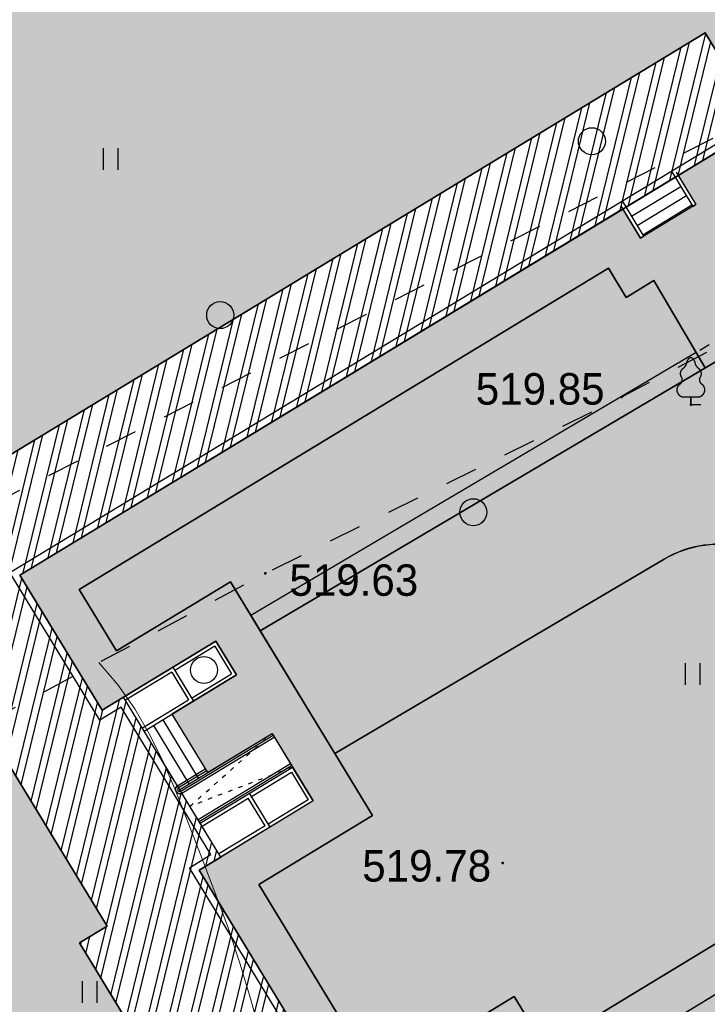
# Model space of a CAD drawing. Header units: millimetres. Extents: x 767170 to 66149698, y -983507 to 2493658.
# Tile 438 of 656: x 4637101 to 4656201, y -563601 to -536224. Entities that reach past the tile are written whole.
import ezdxf

# ---------------------------------------------------------------- set-up
doc = ezdxf.new("R2010")
doc.units = ezdxf.units.MM
doc.linetypes.add('ACAD_ISO03W100', pattern=[30, 12, -18])
doc.linetypes.add('Д_ТРОТ_ТРУБА', pattern=[3, 1.5, -1.5])
for name, color, linetype in [('(004) Точки рельефа', 7, 'Continuous'), ('(022) Возд. Линии', 7, 'Continuous'), ('(025) Дорога', 7, 'Continuous'), ('(031) Горизонтали', 42, 'Continuous'), ('(036) Растительность', 7, 'Continuous'), ('(038) Деревья', 7, 'Continuous'), ('bardyur', 7, 'Continuous'), ('latok', 6, 'Continuous'), ('truba', 1, 'Continuous')]:
    doc.layers.add(name, color=color, linetype=linetype)
doc.styles.add('D-431', font='txt')
doc.linetypes.add('BORD2', pattern='A,0.5,[130,ltypeshp.shx,S=0.25,R=135,X=0,Y=0],0.1,[130,ltypeshp.shx,S=0.25,R=135,X=0,Y=0],0.5', length=1.1)

# ---------------------------------------------------------------- blocks, each defined once
blk = doc.blocks.new('A$C2cdd6916')
h = blk.add_hatch(color=1)
h.dxf.hatch_style = 1
h.paths.add_polyline_path([(16401.23765453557, -4652.59326917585), (12042.87668835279, -7301.11921551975), (10692.64777453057, -5079.209703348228), (11718.14447245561, -4456.027127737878), (9225.414170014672, -354.0403360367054), (9994.536693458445, 113.3465956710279), (7294.078865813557, 4557.165620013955), (6524.956342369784, 4089.778688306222), (4032.226039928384, 8191.765480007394), (3006.729342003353, 7568.582904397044), (1656.500428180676, 9790.492416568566), (26610.25341102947, 24954.60175641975), (28168.20985005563, 22390.86001160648), (31159.24188567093, 24208.47585713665), (35090.31256105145, 26597.34239697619), (27092.80284071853, 39757.8833536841), (26750.97060807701, 39550.15582848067), (23865.78187938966, 40254.20554253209), (20705.81327177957, 41025.30761030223), (19934.71120400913, 37865.33900269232), (16774.7425963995, 38636.44107046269), (16003.64052862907, 35476.47246285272), (12843.67192101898, 36247.57453062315), (12072.56985324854, 33087.60592301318), (8912.601245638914, 33858.7079907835), (8141.499177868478, 30698.73938317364), (4981.530570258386, 31469.84145094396), (4210.42850248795, 28309.87284333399), (1050.459894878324, 29080.97491110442), (279.3578271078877, 25921.00630349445), (-2880.610780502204, 26692.10837126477), (-3651.71284827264, 23532.13976365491), (-4355.762562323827, 20646.95103496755), (-16319.89070478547, 13376.48765284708), (-19205.07943347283, 14080.53736689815), (-22365.04804108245, 14851.6394346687), (-23136.15010885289, 11691.67082705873), (-26296.11871646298, 12462.77289482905), (-27067.22078423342, 9302.804287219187), (-30227.18939184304, 10073.90635498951), (-30998.29145961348, 6913.937747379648), (-34158.26006722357, 7685.039815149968), (-34929.36213499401, 4525.071207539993), (-38089.33074260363, 5296.17327531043), (-38860.43281037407, 2136.204667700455), (-42020.40141798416, 2907.306735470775), (-42791.5034857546, -252.6618721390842), (-45951.47209336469, 518.4401956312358), (-46722.57416113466, -2641.528411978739), (-47426.62387518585, -5526.717140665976), (-47768.45610782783, -5734.444665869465), (-39770.94638749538, -18894.98562257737), (-32848.84367649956, -14688.50323720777), (-34406.80011552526, -12124.76149239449), (-9453.047132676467, 3039.347847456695), (-8102.818218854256, 817.4383352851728), (-9128.314916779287, 194.2557596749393), (-6635.584614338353, -3907.731032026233), (-7404.707137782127, -4375.117963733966), (-4704.249310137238, -8818.93698807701), (-3935.126786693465, -8351.550056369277), (-1442.396484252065, -12453.53684807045), (-416.8997863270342, -11830.3542724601), (933.3291274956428, -14052.2637846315), (-3425.031838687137, -16700.7897309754), (-1867.075399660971, -19264.53147578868), (-17591.35810118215, -28819.99763514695), (-15929.53789955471, -31554.65549628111), (-15758.62178323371, -31450.79173367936), (-14927.71168242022, -32818.12066424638), (-15440.46003138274, -33129.71195205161), (-13674.77606715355, -36035.28592950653), (-13162.02771819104, -35723.69464170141), (-12331.11761737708, -37091.02357226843), (-12502.03373369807, -37194.88733487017), (-12294.30620849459, -37536.71956751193), (-10840.21353207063, -39929.54519600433), (952.998494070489, -32762.9455764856), (1160.726019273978, -33104.77780912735), (5091.79669465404, -30715.91126928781), (5507.251745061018, -31399.57573457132), (10207.44494388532, -28543.32226302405), (9791.989893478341, -27859.65779774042), (12013.89940564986, -26509.4288839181), (12844.80950646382, -27876.75781448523), (18826.87357769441, -24241.52612342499), (17995.96347688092, -22874.19719285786), (20217.87298905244, -21523.96827903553), (20633.32803945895, -22207.63274431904), (25333.52123828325, -19351.37927277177), (24918.06618787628, -18667.71480748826), (28849.1368632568, -16278.8482676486), (28641.40933805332, -15937.01603500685), (40434.62136419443, -8770.416415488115), (38772.80116256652, -6035.758554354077), (38601.885046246, -6139.622316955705), (37770.97494543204, -4772.293386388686), (38283.72329439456, -4460.70209858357), (36518.03933016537, -1555.128121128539), (36005.29098120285, -1866.719408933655), (35174.3808803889, -499.3904783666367), (35345.29699670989, -395.5267157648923), (35137.5694715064, -53.69448312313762), (33683.47679508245, 2339.131145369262), (17959.19409356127, -7216.335013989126)])
h = blk.add_hatch()
h.set_pattern_fill('ANSI32', color=1, scale=60, angle=31.28656990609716)
h.set_pattern_definition([(76.28656990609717, (-422045.4139063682, -371330.9128626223), (-555.2085801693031, 135.4831447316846), []), (76.28656990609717, (-421815.1832319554, -371191.004323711), (-555.2085801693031, 135.4831447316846), [])])
edge = h.paths.add_edge_path()
edge.add_line((12558.27843827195, 1671.303034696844), (13156.4848453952, 2034.826203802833))
edge.add_line((13156.48484539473, 2034.826203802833), (12076.30171433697, 3812.353813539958))
edge.add_arc((12013.98345677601, 3914.903483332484), 120, 121.28656990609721, 301.28656990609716, ccw=False)
edge.add_line((11951.66519921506, 4017.45315312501), (10456.02701775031, 6478.64522814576))
edge.add_line((10456.02701775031, 6478.64522814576), (9857.820610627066, 6115.122059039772))
edge.add_line((9857.820610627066, 6115.122059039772), (7572.817833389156, 9875.27661809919))
edge.add_line((7572.817833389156, 9875.27661809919), (28168.20985005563, 22390.86001160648))
edge.add_line((28168.20985005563, 22390.86001160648), (26610.25341102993, 24954.60175641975))
edge.add_line((26610.25341102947, 24954.60175641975), (1656.500428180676, 9790.492416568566))
edge.add_line((1656.500428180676, 9790.492416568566), (3006.729342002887, 7568.582904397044))
edge.add_line((3006.729342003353, 7568.582904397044), (4032.22603992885, 8191.765480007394))
edge.add_line((4032.226039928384, 8191.765480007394), (6524.956342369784, 4089.778688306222))
edge.add_line((6524.956342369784, 4089.778688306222), (7294.078865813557, 4557.165620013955))
edge.add_line((7294.078865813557, 4557.165620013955), (9994.536693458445, 113.3465956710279))
edge.add_line((9994.536693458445, 113.3465956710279), (9225.414170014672, -354.0403360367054))
edge.add_line((9225.414170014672, -354.0403360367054), (11718.14447245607, -4456.027127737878))
edge.add_line((11718.14447245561, -4456.027127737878), (10692.64777453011, -5079.209703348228))
edge.add_line((10692.64777453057, -5079.209703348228), (12042.87668835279, -7301.11921551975))
edge.add_line((12042.87668835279, -7301.11921551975), (16401.2376545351, -4652.59326917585))
edge.add_line((16401.23765453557, -4652.59326917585), (12558.27843827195, 1671.303034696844))
edge = h.paths.add_edge_path()
edge.add_line((-3935.126786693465, -8351.550056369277), (-4704.249310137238, -8818.93698807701))
edge.add_line((-4704.249310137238, -8818.93698807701), (-7404.707137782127, -4375.117963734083))
edge.add_line((-7404.707137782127, -4375.117963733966), (-6635.584614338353, -3907.731032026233))
edge.add_line((-6635.584614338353, -3907.731032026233), (-9128.314916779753, 194.2557596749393))
edge.add_line((-9128.314916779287, 194.2557596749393), (-8102.81821885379, 817.4383352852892))
edge.add_line((-8102.818218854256, 817.4383352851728), (-9453.047132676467, 3039.347847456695))
edge.add_line((-9453.047132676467, 3039.347847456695), (-34406.80011552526, -12124.76149239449))
edge.add_line((-34406.80011552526, -12124.76149239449), (-32848.84367649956, -14688.50323720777))
edge.add_line((-32848.84367649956, -14688.50323720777), (-12253.45165983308, -2172.919843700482))
edge.add_line((-12253.45165983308, -2172.919843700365), (-9968.44888259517, -5933.074402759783))
edge.add_line((-9968.44888259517, -5933.074402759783), (-10566.65528971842, -6296.597571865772))
edge.add_line((-10566.65528971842, -6296.597571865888), (-9071.017108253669, -8757.789646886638))
edge.add_arc((-9008.698850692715, -8860.339316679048), 120, -58.71343009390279, 121.28656990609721, ccw=False)
edge.add_line((-8946.380593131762, -8962.888986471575), (-7866.197462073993, -10740.4165962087))
edge.add_line((-7866.197462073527, -10740.41659620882), (-7267.991054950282, -10376.89342710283))
edge.add_line((-7267.991054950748, -10376.89342710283), (-3425.031838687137, -16700.78973097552))
edge.add_line((-3425.031838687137, -16700.7897309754), (933.3291274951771, -14052.2637846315))
edge.add_line((933.3291274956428, -14052.2637846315), (-416.8997863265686, -11830.35427245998))
edge.add_line((-416.8997863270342, -11830.3542724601), (-1442.396484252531, -12453.53684807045))
edge.add_line((-1442.396484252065, -12453.53684807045), (-3935.126786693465, -8351.550056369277))
h.paths.add_polyline_path([(41974.21412434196, 4100.856020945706), (35137.5694715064, -53.69448312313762), (35345.29699670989, -395.5267157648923), (35174.3808803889, -499.3904783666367), (36005.29098120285, -1866.719408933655), (36518.03933016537, -1555.128121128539), (38283.72329439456, -4460.70209858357), (37770.97494543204, -4772.293386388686), (38601.885046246, -6139.622316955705), (38772.80116256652, -6035.758554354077), (38980.52868777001, -6377.590786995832), (45817.17334060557, -2223.040282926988)])
h.paths.add_polyline_path([(-15440.46003138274, -33129.71195205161), (-14927.71168242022, -32818.12066424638), (-15758.62178323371, -31450.79173367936), (-15929.53789955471, -31554.65549628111), (-16137.2654247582, -31212.82326363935), (-22973.91007759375, -35367.37376770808), (-19130.95086132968, -41691.27007158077), (-12294.30620849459, -37536.71956751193), (-12502.03373369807, -37194.88733487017), (-12331.11761737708, -37091.02357226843), (-13162.02771819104, -35723.69464170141), (-13674.77606715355, -36035.28592950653)])
h.paths.add_polyline_path([(22981.42408176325, -31078.1707762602), (16999.36001053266, -34713.40246732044), (12844.80950646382, -27876.75781448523), (18826.87357769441, -24241.52612342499)])
h.paths.add_polyline_path([(31886.28822388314, 23012.0630428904), (28895.25618826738, 21194.44719736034), (28168.20985005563, 22390.86001160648), (31159.24188567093, 24208.47585713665)])
h.paths.add_polyline_path([(-35112.82937390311, -17702.53189698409), (-32121.79733828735, -15884.91605145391), (-32848.84367649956, -14688.50323720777), (-35839.87571211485, -16506.11908273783)])
at = {"color": 1}
for p, q in [((25671.52045896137, 21107.68345150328), (26268.73709392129, 20124.91578265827)), ((25808.91039842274, 21074.15727464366), (26354.19515208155, 20176.84766395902)), ((24304.19152839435, 20276.77335068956), (24901.40816335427, 19294.00568184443)), ((24270.66535153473, 20139.38341122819), (24815.950105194, 19242.07380054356)), ((26268.73709392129, 20124.91578265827), (26354.19515208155, 20176.84766395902)), ((24815.950105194, 19242.07380054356), (24901.40816335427, 19294.00568184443)), ((12045.14258555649, 3863.628648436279), (14608.88433036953, 5421.585087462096)), ((12076.30171433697, 3812.353813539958), (14640.04345915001, 5370.310252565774)), ((11951.66519921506, 4017.45315312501), (12720.78772265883, 4484.84008483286)), ((11982.82432799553, 3966.178318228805), (12751.94685143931, 4433.565249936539)), ((12522.91589352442, 3077.414513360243), (15086.65763833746, 4635.37095238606)), ((12522.91589352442, 3077.414513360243), (15086.65763833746, 4635.37095238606)), ((12554.0750223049, 3026.139678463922), (15117.81676711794, 4584.096117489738)), ((12554.0750223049, 3026.139678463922), (15117.81676711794, 4584.096117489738))]:
    blk.add_line(p, q, dxfattribs=at)
for p, q in [((24563.85093489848, 19849.48305988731), (25931.1798654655, 20680.39316070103)), ((24719.64657880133, 19593.10888540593), (26086.97550936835, 20424.01898621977)), ((24875.44222270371, 19336.73471092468), (26242.77115327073, 20167.6448117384)), ((13019.76876256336, 8036.601667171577), (10456.02701775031, 6478.64522814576)), ((12986.24258570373, 7899.211727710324), (11875.28782961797, 7224.097270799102)), ((11789.82977145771, 7172.16538949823), (10507.95889905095, 6393.18716998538)), ((12342.67476132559, 6454.974747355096), (13453.62951741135, 7130.089204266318)), ((11027.27771205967, 5538.606588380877), (13591.01945687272, 7096.563027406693)), ((10975.34583075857, 5624.064646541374), (12257.21670316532, 6403.042866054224)), ((12013.98345677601, 3914.903483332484), (14577.72520158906, 5472.859922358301)), ((12585.23415108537, 2974.864843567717), (15148.97589589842, 4532.821282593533)), ((12585.23415108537, 2974.864843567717), (15148.97589589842, 4532.821282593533)), ((14004.4949629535, 3720.316886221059), (15115.44971903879, 4395.431343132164)), ((14004.4949629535, 3720.316886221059), (15115.44971903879, 4395.431343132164)), ((15115.44971903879, 4395.431343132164), (15582.83665074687, 3626.308819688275)), ((12637.16603238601, 2889.40678540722), (13919.03690479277, 3668.385004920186)), ((12637.16603238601, 2889.40678540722), (13919.03690479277, 3668.385004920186)), ((15720.22659020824, 3592.78264282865), (13156.48484539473, 2034.826203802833)), ((15582.83665074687, 3626.308819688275), (14471.88189466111, 2951.194362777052)), ((14386.42383650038, 2899.26248147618), (13104.55296409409, 2120.284261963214))]:
    blk.add_line(p, q)
for points in [[(33683.47679508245, 2339.131145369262), (17959.19409356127, -7216.335013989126), (12558.27843827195, 1671.303034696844), (13156.48484539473, 2034.826203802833), (10456.02701775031, 6478.64522814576), (9857.820610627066, 6115.122059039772), (7572.817833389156, 9875.27661809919), (35090.31256105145, 26597.34239697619)], [(11718.14447245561, -4456.027127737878), (9225.414170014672, -354.0403360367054), (9994.536693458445, 113.3465956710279), (7294.078865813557, 4557.165620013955), (6524.956342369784, 4089.778688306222), (4032.226039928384, 8191.765480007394), (3006.729342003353, 7568.582904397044), (1656.500428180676, 9790.492416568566), (26610.25341102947, 24954.60175641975), (28168.20985005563, 22390.86001160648)], [(38283.72329439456, -4460.70209858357), (36518.03933016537, -1555.128121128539), (36005.29098120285, -1866.719408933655), (35174.3808803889, -499.3904783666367), (35345.29699670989, -395.5267157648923), (35137.5694715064, -53.69448312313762), (33683.47679508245, 2339.131145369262), (17959.19409356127, -7216.335013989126)], [(25775.38422156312, 20936.76733518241), (24408.0552909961, 20105.85723436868)], [(13591.01945687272, 7096.563027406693), (13019.76876256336, 8036.601667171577)], [(12986.24258570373, 7899.211727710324), (13453.62951741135, 7130.089204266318)], [(11789.82977145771, 7172.16538949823), (12257.21670316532, 6403.042866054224)], [(11823.35594831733, 7309.555328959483), (12394.60664262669, 6369.516689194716)], [(11540.02606102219, 5850.19787618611), (12526.73180573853, 4226.494771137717)], [(11796.40023550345, 6005.99352008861), (12783.10598021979, 4382.290415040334)], [(11283.65188654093, 5694.402232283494), (12270.35763125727, 4070.699127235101)], [(14577.72520158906, 5472.859922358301), (15148.97589589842, 4532.821282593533)], [(15720.22659020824, 3592.78264282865), (15148.97589589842, 4532.821282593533)], [(14386.42383650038, 2899.26248147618), (13919.03690479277, 3668.385004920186)], [(14386.42383650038, 2899.26248147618), (13919.03690479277, 3668.385004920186)], [(14523.81377596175, 2865.736304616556), (13952.56308165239, 3805.774944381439)], [(14523.81377596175, 2865.736304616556), (13952.56308165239, 3805.774944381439)]]:
    blk.add_lwpolyline(points)
at = {"color": 2, "lineweight": 30}
blk.add_lwpolyline([(17892.14173984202, -7491.114892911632), (12283.49855934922, 1738.355388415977), (12881.704966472, 2101.878557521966), (10388.97466403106, 6203.865349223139), (9790.768256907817, 5840.34218011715), (7298.037954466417, 9942.328971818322), (34815.53268212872, 26664.39475069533)], dxfattribs=at)
blk.add_lwpolyline([(12558.27843827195, 1671.303034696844), (13156.48484539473, 2034.826203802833), (12076.30171433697, 3812.353813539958, -1), (11951.66519921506, 4017.45315312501), (10456.02701775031, 6478.64522814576), (9857.820610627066, 6115.122059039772), (7572.817833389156, 9875.27661809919), (28168.20985005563, 22390.86001160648), (26610.25341102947, 24954.60175641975), (1656.500428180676, 9790.492416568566), (3006.729342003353, 7568.582904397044), (4032.226039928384, 8191.765480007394), (6524.956342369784, 4089.778688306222), (7294.078865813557, 4557.165620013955), (9994.536693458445, 113.3465956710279), (9225.414170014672, -354.0403360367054), (11718.14447245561, -4456.027127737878), (10692.64777453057, -5079.209703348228), (12042.87668835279, -7301.11921551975), (16401.23765453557, -4652.59326917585)], format="xyb", close=True)
at = {"linetype": 'ACAD_ISO03W100', "ltscale": 10}
blk.add_lwpolyline([(15148.97589589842, 4532.821282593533), (12299.22414867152, 3445.517144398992), (14577.72520158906, 5472.859922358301)], dxfattribs=at)
at = {"color": 1}
for radius in [120, 60]:
    blk.add_arc((12013.98345677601, 3914.903483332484), radius, 121.2865699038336, 301.2865699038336, dxfattribs=at)
blk = doc.blocks.new('d')
at = {"layer": '(038) Деревья'}
blk.add_ellipse((0, 0), major_axis=(0.2651650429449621, 0.2651650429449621), ratio=0.9999999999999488, start_param=5.497787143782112, end_param=11.7809724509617, dxfattribs=at)
blk = doc.blocks.new('I04010')
for p, q in [((-0.4122729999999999, 0.0071460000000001), (-0.4122729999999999, 1.207145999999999)), ((0.3877269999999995, 1.207145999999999), (0.3877269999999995, 0.0071460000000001))]:
    blk.add_line(p, q)
blk = doc.blocks.new('karagach-flat-45')
at = {"layer": '(038) Деревья', "const_width": 0.03750000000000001}
for points in [[(-0.207997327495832, 1.009319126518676, 0.1815668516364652), (-0.1171049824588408, 1.159285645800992, 0.3030035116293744)], [(0, 1.3125, 0.2460341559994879), (-0.1171049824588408, 1.159285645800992, 0.4890786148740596)], [(0, 1.3125, -0.2460341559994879), (0.1171049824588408, 1.159285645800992, -0.4890786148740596)], [(0.207997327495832, 1.009319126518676, -0.1815668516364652), (0.1171049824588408, 1.159285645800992, -0.3030035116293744)], [(-0.207997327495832, 1.009319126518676, 0.4308529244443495), (-0.2554195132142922, 0.7527973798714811, 0.5482763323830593)], [(0.207997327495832, 1.009319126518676, -0.4308529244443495), (0.2554195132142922, 0.7527973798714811, -0.5482763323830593)], [(-0.314697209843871, 0.5594194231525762, 0.6269492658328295), (-0.218374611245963, 0.2061839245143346, 0.7024651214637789)], [(-0.314697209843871, 0.5594194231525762, 0.3836029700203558), (-0.2554195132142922, 0.7527973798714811, 0.3529123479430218)], [(0.314697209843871, 0.5594194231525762, -0.6269492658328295), (0.218374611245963, 0.2061839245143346, -0.7024651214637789)], [(0.314697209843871, 0.5594194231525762, -0.3836029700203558), (0.2554195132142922, 0.7527973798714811, -0.3529123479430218)]]:
    blk.add_lwpolyline(points, format="xyb", dxfattribs=at)
for points in [[(0, 0.2061839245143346), (-0.218374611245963, 0.2061839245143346)], [(0, 0), (0, 0.2061839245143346)], [(0, 0.2061839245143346), (0.218374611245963, 0.2061839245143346)], [(0, 0), (0.28125, 0)]]:
    blk.add_lwpolyline(points, dxfattribs=at)
at = {"layer": '(038) Деревья'}
blk.add_lwpolyline([(0, 0), (0, 0.2061839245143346)], dxfattribs=at)
blk = doc.blocks.new('A$C05d28b1e')
at = {"layer": '(004) Точки рельефа', "color": 7, "linetype": 'ByBlock', "lineweight": -2}
for p in [(-78921, 50853), (-77004, 50641), (-88825, 45949), (-82227, 37892)]:
    blk.add_point(p, dxfattribs=at)
at = {"layer": '(025) Дорога', "linetype": 'Д_ТРОТ_ТРУБА', "ltscale": 600, "flags": 128}
blk.add_lwpolyline([(27458.57960636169, 120221.9437040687), (8937.008527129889, 104733.4515533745), (7548.837046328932, 103432.7858590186), (-2273, 96670), (-15701.8629812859, 86136.91784507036), (-17766.72999620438, 85380.62311403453), (-18644.00000000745, 85674), (-40042.99999999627, 104576), (-45955.00000000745, 113584), (-51231.00000000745, 109004.9999999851), (-44895.00000000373, 102103), (-42025, 99008), (-25117.39768446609, 82840.66341361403), (-25117.39768446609, 81951.40475049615), (-25407.00000000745, 81084), (-32229, 76172), (-32638.94556894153, 76059.59519268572), (-33387.77804066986, 76494.72050660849), (-37188, 78427), (-42917.99999999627, 74170), (-43534.00000000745, 73566), (-56171.00000000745, 68379), (-72915, 59805), (-96929.00000000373, 47597), (-121277.9999999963, 30068), (-138829.0000000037, 14906), (-139804.1467532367, 14023.57079766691), (-138021.2970127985, 12053.3955911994), (-129914.0000000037, 19515.9999999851), (-105640.0000000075, 36924), (-88825.00000000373, 45949), (-78921.00000000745, 50853), (-56719.00000000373, 62542), (-42094.00000000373, 71045), (-39915.68751339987, 71829.24353212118), (-37271.13151793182, 72175.962139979), (-35502.58111401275, 71928.30599150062), (-34406.00000000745, 71614), (-29497.00000001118, 64248), (-29370.25252237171, 62877.85903450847), (-30299.91072109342, 61153.22491647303), (-32642.77542263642, 58415.5667077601), (-31513, 56567), (-31513, 56567), (-31513, 56567)], dxfattribs=at)
at = {"layer": '(031) Горизонтали', "color": 42, "linetype": 'Continuous', "lineweight": 0, "ltscale": 600}
blk.add_lwpolyline([(-88966.12593202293, 33156.6401527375), (-89236.56746445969, 34129.38404750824), (-89532.0907083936, 35109.99717952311), (-89858.91193680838, 36094.21763625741), (-90223.24742268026, 37077.78350517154), (-90629.59422547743, 38129.40604718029), (-90995.27349851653, 39083.57642875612), (-91340.17442015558, 39952.88432221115), (-91684.18616875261, 40749.91939993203), (-92047.1979226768, 41487.2713342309), (-92449.09886028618, 42177.52979747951), (-92909.77815994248, 42833.28446193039), (-93449.125, 43467.125)], dxfattribs=at)
at = {"layer": '(022) Возд. Линии', "xscale": 1000, "yscale": 1000, "zscale": 1000}
blk.add_blockref('karagach-flat-45', (-77004.00000000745, 50641), dxfattribs=at)
at = {"layer": '(036) Растительность', "linetype": 'Continuous', "xscale": 500, "yscale": 500, "zscale": 500}
for p in [(-93115.37442762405, 57167.32361219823), (-76949.60146920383, 42847.17067630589), (-93699.7921632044, 34004.52594432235)]:
    blk.add_blockref('I04010', p, dxfattribs=at)
at = {"layer": '(038) Деревья', "linetype": 'Continuous', "xscale": 1000, "yscale": 1000, "zscale": 1000}
for p in [(-79752.13975318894, 57962.69707651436), (-90078.69484953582, 53126.20796938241), (-83044.78171133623, 47647.54014307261), (-90529.26976335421, 43260.90561242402)]:
    blk.add_blockref('d', p, dxfattribs=at)
at = {"layer": '(004) Точки рельефа', "linetype": 'ByBlock', "char_height": 875, "attachment_point": 4, "style": 'D-431'}
for s, insert in [('519.85', (-82979.16484620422, 51069.8348197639)), ('519.63', (-88156.41908337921, 45753.21846058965)), ('519.78', (-86131.51535568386, 37808.4941033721))]:
    blk.add_mtext(s, dxfattribs=dict(at, insert=insert))

msp = doc.modelspace()

# ---------------------------------------------------------------- hatches: boundary and pattern name
at = {"true_color": 0x939598}
h = msp.add_hatch(color=252, dxfattribs=at)
h.dxf.hatch_style = 1
edge = h.paths.add_edge_path(flags=16)
edge.add_line((4573708.599856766, -594051.7441392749), (4561051.611738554, -601743.2505564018))
edge.add_arc((4559493.655302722, -599179.5088096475), 3000.000000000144, 211.286569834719, 301.28656983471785, ccw=False)
edge.add_line((4556929.913555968, -600737.4652454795), (4542991.899970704, -577801.3506831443))
edge.add_arc((4545555.641717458, -576243.3942473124), 2999.999999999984, 121.28656983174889, 211.2865698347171, ccw=False)
edge.add_line((4543997.685281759, -573679.6525004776), (4557535.034224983, -565453.160914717))
edge.add_arc((4559092.990660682, -568016.9026615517), 2999.999999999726, 29.088455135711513, 121.2865698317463, ccw=False)
edge.add_line((4561714.601260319, -566558.4247344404), (4569388.957600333, -580353.0619739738))
edge.add_line((4569388.957600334, -580353.0619739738), (4570361.992197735, -582102.089344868))
edge.add_line((4570361.992197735, -582102.089344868), (4572308.061392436, -585600.1440864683))
edge.add_line((4572308.061392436, -585600.1440864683), (4573281.095989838, -587349.1714573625))
edge.add_line((4573281.095989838, -587349.1714573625), (4574772.254020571, -590029.5244654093))
edge.add_arc((4572150.643420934, -591488.0023925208), 3000.000000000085, -58.71343016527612, 29.088455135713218, ccw=False)
edge = h.paths.add_edge_path(flags=16)
edge.add_line((4633053.354332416, -604862.941864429), (4641159.397596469, -619934.0224134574))
edge.add_arc((4638517.314711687, -621355.0776657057), 2999.999999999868, -61.726229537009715, 28.273770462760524, ccw=False)
edge.add_line((4639938.369963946, -623997.1605504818), (4612215.098402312, -638908.237295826))
edge.add_arc((4610794.043150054, -636266.1544110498), 2999.999999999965, 209.0884551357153, 298.27377046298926, ccw=False)
edge.add_line((4608172.432550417, -637724.6323381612), (4600663.245445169, -624226.8864046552))
edge.add_arc((4603284.856044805, -622768.4084775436), 2999.999999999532, 121.28656990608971, 209.0884551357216, ccw=False)
edge.add_line((4601726.899605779, -620204.6667327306), (4628853.315008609, -603720.2553718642))
edge.add_arc((4630411.271447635, -606283.9971166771), 2999.999999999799, 28.273770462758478, 121.2865699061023, ccw=False)
edge = h.paths.add_edge_path(flags=16)
edge.add_line((4669460.312800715, -604792.7274132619), (4664069.302379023, -595313.390776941))
edge.add_line((4664069.302379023, -595313.390776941), (4660127.255081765, -588381.8528194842))
edge.add_arc((4662735.030937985, -586898.7799676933), 3000.000000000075, 120.09939656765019, 209.6273998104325, ccw=False)
edge.add_line((4661230.526061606, -584303.3098605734), (4684657.294780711, -570723.6166562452))
edge.add_arc((4686161.799657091, -573319.0867633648), 2999.999999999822, 29.878037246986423, 120.0993965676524, ccw=False)
edge.add_line((4688763.062957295, -571824.6205566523), (4691629.684273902, -576814.2528367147))
edge.add_line((4691629.684273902, -576814.2528367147), (4694200.52510878, -581289.0505165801))
edge.add_line((4694200.52510878, -581289.0505165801), (4696126.615485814, -584641.5975251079))
edge.add_arc((4693525.35218561, -586136.0637318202), 2999.999999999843, -59.03634284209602, 29.878037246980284, ccw=False)
edge.add_line((4695068.834990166, -588708.5451859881), (4683515.030454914, -595640.8006541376))
edge.add_arc((4685058.513259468, -598213.282108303), 2999.99999999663, 120.9636571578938, 150.6005223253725)
edge.add_line((4682444.858400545, -596740.5946742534), (4679319.035210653, -602288.15539861))
edge.add_arc((4676705.380351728, -600815.4679645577), 3000.000000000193, 298.2737704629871, 330.60052232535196, ccw=False)
edge.add_line((4678126.435603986, -603457.5508493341), (4673489.143909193, -605951.7374462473))
edge.add_arc((4672068.088656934, -603309.6545614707), 3000.000000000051, 209.6273998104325, 298.2737704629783, ccw=False)
edge = h.paths.add_edge_path(flags=16)
edge.add_line((4654948.510937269, -512967.1149082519), (4659958.55160792, -521687.5763499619))
edge.add_line((4659958.55160792, -521687.5763499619), (4663442.828304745, -527752.2976934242))
edge.add_line((4663442.828304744, -527752.2976934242), (4667900.186898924, -535510.7624061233))
edge.add_arc((4665298.923598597, -537005.2286126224), 2999.999999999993, -59.41036551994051, 29.87803724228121, ccw=False)
edge.add_line((4666825.580664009, -539587.7309271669), (4658211.964145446, -544679.7064281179))
edge.add_line((4658211.964145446, -544679.7064281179), (4654139.227967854, -547087.3214866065))
edge.add_line((4654139.227967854, -547087.3214866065), (4643778.56286216, -553212.0720809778))
edge.add_line((4643778.56286216, -553212.0720809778), (4645855.991798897, -556630.6473078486))
edge.add_line((4645855.991798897, -556630.6473078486), (4654998.802432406, -551225.83648822))
edge.add_arc((4656525.460697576, -553808.3380935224), 3000.000000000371, 30.60362588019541, 120.58966109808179, ccw=False)
edge.add_line((4659107.590131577, -552281.0504369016), (4661575.016078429, -556453.7999565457))
edge.add_line((4661575.01607843, -556453.7999565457), (4664993.085523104, -554376.6783778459))
edge.add_line((4664993.085523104, -554376.6783778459), (4662551.299431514, -550246.1382742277))
edge.add_arc((4665133.801746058, -548719.4812088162), 2999.999999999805, 120.58963448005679, 210.5896344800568, ccw=False)
edge.add_line((4663607.144680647, -546136.9788942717), (4668754.20478019, -543094.2727472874))
edge.add_arc((4670280.861845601, -545676.7750618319), 2999.999999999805, 29.878037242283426, 120.58963448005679, ccw=False)
edge.add_line((4672882.125145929, -544182.3088553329), (4679098.756118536, -555002.9576799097))
edge.add_line((4679098.756118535, -555002.9576799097), (4673414.22267807, -558268.810515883))
edge.add_line((4673414.22267807, -558268.810515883), (4675492.125788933, -561688.1660341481))
edge.add_line((4675492.125788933, -561688.1660341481), (4681091.3777272, -558471.3087470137))
edge.add_line((4681091.3777272, -558471.3087470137), (4683781.471758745, -563153.678176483))
edge.add_arc((4681180.208458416, -564648.1443829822), 3000.000000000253, -59.90060343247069, 29.878037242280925, ccw=False)
edge.add_line((4682684.713334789, -567243.6144901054), (4654161.64441582, -583777.4578813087))
edge.add_line((4654161.64441582, -583777.4578813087), (4657816.03176946, -589791.0441251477))
edge.add_line((4657816.031769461, -589791.0441251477), (4656690.94620172, -590430.8935422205))
edge.add_line((4656690.946201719, -590430.8935422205), (4665866.463175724, -606564.7548048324))
edge.add_arc((4663258.687319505, -608047.8276566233), 3000.000000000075, -61.72622953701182, 29.627399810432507, ccw=False)
edge.add_line((4664679.742571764, -610689.9105413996), (4648745.3129132, -619260.3097096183))
edge.add_arc((4647324.257660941, -616618.2268248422), 2999.999999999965, 208.2737704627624, 298.27377046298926, ccw=False)
edge.add_line((4644682.174776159, -618039.2820770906), (4636159.356292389, -602193.3163340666))
edge.add_arc((4638801.43917717, -600772.2610818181), 2999.999999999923, 120.0993965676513, 208.2737704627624, ccw=False)
edge.add_line((4637296.934300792, -598176.7909746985), (4639797.859089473, -596727.0907721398))
edge.add_line((4639797.859089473, -596727.0907721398), (4637872.492395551, -593558.7461100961))
edge.add_line((4637872.49239555, -593558.7461100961), (4613410.688726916, -608423.9034968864))
edge.add_line((4613410.688726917, -608423.9034968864), (4599977.63949682, -616587.0133678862))
edge.add_arc((4598419.683057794, -614023.271623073), 2999.999999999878, 209.0884782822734, 301.28656990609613, ccw=False)
edge.add_line((4595798.073047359, -615481.7506092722), (4584604.801919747, -595361.8724216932))
edge.add_arc((4587226.412519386, -593903.3944945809), 3000.000000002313, 120.58963448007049, 209.0884551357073, ccw=False)
edge.add_line((4585699.755453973, -591320.892180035), (4596322.964269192, -585040.9377715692))
edge.add_arc((4597657.965590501, -587727.528821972), 3000.000000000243, 30.58965835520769, 116.42336694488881, ccw=False)
edge.add_line((4600240.467268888, -586200.8706804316), (4603470.693196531, -591665.1403737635))
edge.add_line((4603470.69319653, -591665.1403737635), (4606966.987318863, -589638.4587557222))
edge.add_line((4606966.987318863, -589638.4587557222), (4603703.669805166, -584198.445144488))
edge.add_arc((4606266.306638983, -582638.6719372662), 2999.999999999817, 120.589634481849, 211.3271806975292, ccw=False)
edge.add_line((4604739.649573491, -580056.1696227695), (4617056.793816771, -572784.0475478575))
edge.add_line((4617056.793816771, -572784.0475478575), (4614979.364880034, -569365.472320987))
edge.add_line((4614979.364880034, -569365.472320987), (4602568.78696696, -576702.0374617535))
edge.add_line((4602568.78696696, -576702.0374617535), (4590421.90036759, -583882.7203774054))
edge.add_line((4590421.90036759, -583882.7203774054), (4583889.807354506, -587744.1945353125))
edge.add_arc((4582363.150289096, -585161.6922207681), 2999.999999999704, 209.0884551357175, 300.5896344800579, ccw=False)
edge.add_line((4579741.539689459, -586620.1701478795), (4567029.476572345, -563770.2669771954))
edge.add_arc((4569651.087171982, -562311.789050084), 3000.000000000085, 120.0548210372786, 209.0884551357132, ccw=False)
edge.add_line((4568148.601999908, -559715.1492391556), (4585050.783397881, -549935.0954868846))
edge.add_line((4585050.783397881, -549935.0954868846), (4605655.825293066, -538012.46771726))
edge.add_arc((4607158.31046514, -540609.1075281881), 3000.000000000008, 31.28656990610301, 120.05482103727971, ccw=False)
edge.add_line((4609722.052209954, -539051.1510891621), (4612993.857033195, -544435.1672247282))
edge.add_line((4612993.857033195, -544435.1672247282), (4621966.953140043, -538982.319688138))
edge.add_line((4621966.953140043, -538982.319688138), (4618879.38854058, -533901.485554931))
edge.add_arc((4621443.130285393, -532343.5291159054), 3000.000000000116, 120.0548210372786, 211.2865699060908, ccw=False)
edge.add_line((4619940.645113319, -529746.8893049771), (4647130.072114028, -514014.3603905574))
edge.add_line((4647130.072114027, -514014.3603905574), (4650844.762464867, -511864.9413038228))
edge.add_arc((4652347.247636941, -514461.5811147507), 2999.999999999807, 29.878037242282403, 120.0548210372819, ccw=False)
edge = h.paths.add_edge_path(flags=16)
edge.add_line((4652002.441158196, -702025.6924091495), (4640386.08202173, -711565.3441646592))
edge.add_arc((4638482.144716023, -709246.9346374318), 3000.000000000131, 216.0466201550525, 309.39371673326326, ccw=False)
edge.add_line((4636056.52933503, -711012.2646415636), (4632519.83630267, -706152.7443269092))
edge.add_arc((4634945.451683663, -704387.4143227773), 2999.999999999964, 129.393716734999, 216.0466201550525, ccw=False)
edge.add_line((4633041.514377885, -702069.0047956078), (4644386.691935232, -692752.0543004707))
edge.add_arc((4646290.629241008, -695070.4638276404), 2999.999999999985, 39.39371673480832, 129.3937167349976, ccw=False)
edge.add_line((4648609.038768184, -693166.5265218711), (4652416.913379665, -697803.345576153))
edge.add_arc((4650098.503852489, -699707.2828819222), 3000.000000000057, -50.60628326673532, 39.39371673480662, ccw=False)
edge = h.paths.add_edge_path()
edge.add_arc((4693525.35218561, -586136.06373182), 7000.000000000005, 300.9636571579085, 389.8780372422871)
edge.add_line((4699594.966553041, -582648.9759166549), (4690723.46441257, -567207.2664712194))
edge.add_line((4690723.46441257, -567207.2664712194), (4661792.88113793, -516850.7818696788))
edge.add_arc((4664394.144438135, -515356.315662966), 2999.999999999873, 119.87803724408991, 209.8780372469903, ccw=False)
edge.add_line((4662899.678231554, -512755.0523626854), (4667083.12036311, -510351.5998201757))
edge.add_line((4667083.12036311, -510351.5998201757), (4665047.420608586, -506907.9978175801))
edge.add_line((4665047.420608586, -506907.9978175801), (4660444.369459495, -509552.5222639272))
edge.add_arc((4658949.903252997, -506951.2589635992), 3000.000000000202, 228.6798708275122, 299.8780372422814, ccw=False)
edge.add_arc((4652347.247637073, -514461.5811149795), 7000.000000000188, 48.67987082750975, 120.0548210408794)
edge.add_line((4648841.448901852, -508402.7548897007), (4561750.141290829, -558796.1124013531))
edge.add_line((4561750.141290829, -558796.1124013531), (4541368.217889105, -571181.9733323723))
edge.add_line((4541368.217889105, -571181.9733323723), (4536625.295655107, -574064.1927401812))
edge.add_line((4536625.295655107, -574064.1927401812), (4553229.880127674, -601388.362672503))
edge.add_line((4553229.880127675, -601388.362672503), (4553679.222112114, -602127.7907961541))
edge.add_arc((4559661.286187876, -598492.5591125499), 6999.999999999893, 211.2865698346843, 301.286569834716)
edge.add_line((4563296.517871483, -604474.6231883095), (4575214.601322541, -597232.1406571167))
edge.add_arc((4576772.557758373, -599795.8824038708), 3000.000000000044, 29.08845513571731, 121.28656983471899, ccw=False)
edge.add_line((4579394.16835801, -598337.4044767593), (4581112.522806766, -601426.1425049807))
edge.add_arc((4578490.912207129, -602884.6204320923), 2999.999999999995, -60.91154486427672, 29.088455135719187, ccw=False)
edge.add_line((4579949.390134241, -605506.2310317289), (4577327.779534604, -606964.7089588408))
edge.add_line((4577327.779534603, -606964.7089588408), (4594829.514659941, -638424.0361544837))
edge.add_line((4594829.514659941, -638424.0361544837), (4596768.681272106, -637345.221588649))
edge.add_arc((4598227.159199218, -639966.8321882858), 2999.999999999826, 15.949142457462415, 119.08845513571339, ccw=False)
edge.add_line((4601111.677144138, -639142.4801849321), (4606747.372759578, -658886.9876102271))
edge.add_line((4606747.372759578, -658886.9876102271), (4627182.732736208, -709015.8008024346))
edge.add_line((4627182.732736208, -709015.8008024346), (4652438.153989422, -743717.4928937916))
edge.add_arc((4650012.53860846, -745482.8228979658), 2999.999999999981, -46.41797687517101, 36.04662015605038, ccw=False)
edge.add_line((4652080.715498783, -747655.9874914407), (4660849.128155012, -739311.1854111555))
edge.add_arc((4658780.920551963, -737138.0500470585), 2999.999999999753, 216.0466201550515, 313.5828328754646, ccw=False)
edge.add_line((4656355.30517097, -738903.3800511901), (4641951.017723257, -719111.4651663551))
edge.add_arc((4644376.63310425, -717346.1351622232), 2999.999999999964, 129.3937167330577, 216.0466201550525, ccw=False)
edge.add_line((4642472.695798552, -715027.7256349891), (4683909.141664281, -681006.4269511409))
edge.add_line((4683909.141664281, -681006.4269511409), (4685174.861241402, -682548.1954360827))
edge.add_line((4685174.861241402, -682548.1954360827), (4688272.077266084, -680012.2950698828))
edge.add_line((4688272.077266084, -680012.2950698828), (4670497.967197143, -658368.9006177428))
edge.add_line((4670497.967197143, -658368.9006177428), (4640358.643776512, -683120.0852374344))
edge.add_line((4640358.643776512, -683120.0852374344), (4642262.58108223, -685438.4947645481))
edge.add_arc((4639944.171555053, -687342.4320703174), 2999.999999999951, -50.60628326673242, 39.39371673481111, ccw=False)
edge.add_line((4641848.108860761, -689660.8415975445), (4632949.524449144, -696968.587114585))
edge.add_arc((4631045.587143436, -694650.1775873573), 3000.000000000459, 202.1786080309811, 309.3937167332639, ccw=False)
edge.add_line((4628267.552370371, -695782.6628188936), (4612318.025081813, -656657.7893214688))
edge.add_arc((4615096.059854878, -655525.3040899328), 3000.000000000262, 165.4416731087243, 202.178608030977, ccw=False)
edge.add_line((4612192.383096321, -654771.2077553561), (4615276.990371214, -642893.8095467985))
edge.add_arc((4618180.66712977, -643647.905881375), 2999.999999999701, 118.2737704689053, 165.4416731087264, ccw=False)
edge.add_line((4616759.611877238, -641005.8229967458), (4679510.665953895, -607254.9079454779))
edge.add_arc((4675247.5001963, -599328.6592915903), 8999.999999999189, 298.2737704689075, 330.6005223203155)
edge.add_line((4683088.464772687, -603746.721594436), (4685410.254615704, -599626.1206012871))
edge.add_arc((4688023.909474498, -601098.8080355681), 2999.999999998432, 120.96365715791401, 150.6005223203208, ccw=False)
edge.add_line((4686480.426669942, -598526.3265814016), (4697126.812062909, -592138.5204582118))
at = {"true_color": 0xb1ab95}
h = msp.add_hatch(color=253, dxfattribs=at)
h.dxf.hatch_style = 1
h.paths.add_polyline_path([(4652085.72189287, -589604.2387472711), (4651047.310951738, -590206.1699043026), (4652513.40788486, -592618.7494958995), (4646531.343813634, -596253.9811869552), (4644989.913795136, -593717.4349869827), (4643954.963143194, -594317.3603332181), (4646129.029691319, -597902.6604604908), (4654162.087158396, -593021.0636182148)])
h.paths.add_polyline_path([(4642376.793309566, -589417.3365341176), (4641545.883208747, -588050.007603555), (4639323.973696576, -589400.2365173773), (4639739.428746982, -590083.9009826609), (4635039.235548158, -592940.1544542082), (4634623.780497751, -592256.4899889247), (4630692.709822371, -594645.3565287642), (4630484.982297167, -594303.5242961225), (4618691.770271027, -601470.1239156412), (4617237.677594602, -599077.2982871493), (4613820.089179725, -601154.1275495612), (4614422.020336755, -602192.5384906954), (4616835.363472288, -600725.9775606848), (4618289.456148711, -603118.8031891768), (4630082.668174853, -595952.203569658), (4630290.395700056, -596294.0358022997), (4634221.466375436, -593905.1692624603), (4634636.921425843, -594588.8337277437), (4641388.108020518, -590486.2151049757), (4640972.652970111, -589802.5506396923), (4641143.569086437, -589698.6868770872), (4641689.649122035, -590597.305187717), (4641974.479187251, -591066.015807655), (4642999.975885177, -590442.8332320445)])
h.paths.add_polyline_path([(4610401.032941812, -603231.8487912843), (4606558.073725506, -596907.9524873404), (4605956.142568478, -595869.5415462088), (4604909.394451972, -596505.6383650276), (4609998.718819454, -604880.5280647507), (4611002.9640988, -604270.2597323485)])
h.paths.add_polyline_path([(4670589.787742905, -571336.4918330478), (4669966.605167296, -570310.9951351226), (4658173.39314115, -577477.5947546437), (4658381.120666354, -577819.4269872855), (4654450.049990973, -580208.2935271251), (4654865.50504138, -580891.9579924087), (4650165.311842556, -583748.2114639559), (4649749.856792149, -583064.5469986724), (4647527.947279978, -584414.7759124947), (4648358.857380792, -585782.1048430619), (4648969.58971015, -586787.1136664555), (4650008.000651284, -586185.1825094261), (4649176.626553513, -584817.0900348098), (4649347.542669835, -584713.2262722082), (4649762.997720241, -585396.8907374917), (4656514.184314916, -581294.2721147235), (4656098.729264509, -580610.60764944), (4660029.799939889, -578221.7411096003), (4659822.072414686, -577879.9088769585)])
h.paths.add_polyline_path([(4676997.836417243, -564165.933124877), (4675492.125788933, -561688.166034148), (4674451.305974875, -562286.133198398), (4675349.157143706, -563763.6190025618), (4671930.834817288, -565840.8942545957), (4672554.017392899, -566866.390952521)])
h.paths.add_polyline_path([(4671908.512049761, -555791.0434251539), (4667464.440143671, -558491.6549261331), (4668087.622719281, -559517.1516240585), (4671506.197927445, -557439.7226986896), (4672373.402864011, -558866.7776801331), (4673414.22267807, -558268.8105158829)])
h.paths.add_polyline_path([(4620282.76814532, -541409.9771811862), (4622590.135715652, -540007.8163860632), (4623680.70522297, -541802.4356074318), (4625176.221240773, -540893.6276846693), (4625880.270954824, -538008.438955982), (4626651.373022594, -534848.4703483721), (4629811.341630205, -535619.5724161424), (4630582.443697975, -532459.6038085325), (4633742.412305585, -533230.7058763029), (4634513.514373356, -530070.7372686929), (4637673.482980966, -530841.8393364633), (4638444.585048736, -527681.8707288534), (4641604.553656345, -528452.9727966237), (4642375.655724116, -525293.0041890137), (4645535.624331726, -526064.1062567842), (4646306.726399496, -522904.1376491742), (4649466.695007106, -523675.2397169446), (4650237.797074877, -520515.2711093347), (4653397.765682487, -521286.3731771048), (4656282.954411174, -521990.4228911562), (4656624.786643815, -521782.6953659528), (4658104.84526089, -524218.2500235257), (4659728.548365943, -523231.5442788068), (4660922.981635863, -525197.079616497), (4659299.27853081, -526183.7853612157), (4664622.296364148, -534943.2363226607), (4660691.225688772, -537332.1028624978), (4661418.272026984, -538528.515676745), (4658427.239991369, -540346.1315222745), (4657700.193653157, -539149.7187080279), (4655392.826082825, -540551.8795031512), (4655886.178955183, -541363.7310556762), (4654347.933908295, -542298.5049190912), (4653854.581035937, -541486.6533665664), (4637104.801636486, -551665.3021015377), (4639389.804413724, -555425.4566605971), (4639988.010820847, -555061.9334914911), (4642551.752565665, -553503.9770524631), (4643123.003259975, -554444.0156922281), (4641328.384038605, -555534.5851995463), (4642315.089783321, -557158.2883045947), (4644109.709004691, -556067.7187972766), (4645252.21039331, -557947.7960768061), (4642090.262241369, -559869.2756849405), (4646634.301855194, -567346.855773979), (4650437.185443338, -565035.8870560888), (4651294.061484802, -566445.9450157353), (4663215.207716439, -559201.6012475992), (4662595.967275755, -558182.5916475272), (4662058.740444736, -558500.1755399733), (4651696.375607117, -564797.2657421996), (4650839.499565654, -563387.2077825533), (4647036.615977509, -565698.1765004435), (4643738.941514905, -560271.5898072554), (4646900.889666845, -558350.1101991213), (4645855.991798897, -556630.6473078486), (4643778.56286216, -553212.0720809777), (4642954.06668798, -551855.2977789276), (4639792.118536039, -553776.7773870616), (4638753.480910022, -552067.6162238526), (4653452.266913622, -543135.332640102), (4653945.61978598, -543947.1841926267), (4654714.666439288, -543479.8433663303), (4656145.96229381, -545901.0320804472), (4658211.964145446, -544679.7064281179), (4656765.811575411, -542233.386004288), (4657534.858228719, -541766.0451779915), (4657041.50535636, -540954.1936254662), (4657297.879530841, -540798.3979815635), (4658024.925869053, -541994.81079581), (4663066.95130052, -538930.8297990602), (4662339.904962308, -537734.4169848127), (4666270.975637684, -535345.5504449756), (4660947.957804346, -526586.0994835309), (4662300.5896679, -525764.1206216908), (4659958.55160792, -521687.5763499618), (4658507.159383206, -522569.5707499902), (4657027.10076613, -520134.0160924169), (4656084.546476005, -520706.7955185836), (4649356.483824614, -519064.9997709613), (4648585.381756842, -522224.9683785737), (4645425.413149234, -521453.8663108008), (4644654.311081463, -524613.8349184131), (4641494.342473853, -523842.7328506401), (4640723.240406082, -527002.7014582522), (4637563.271798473, -526231.5993904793), (4636792.169730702, -529391.5679980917), (4633632.201123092, -528620.4659303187), (4632861.099055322, -531780.4345379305), (4629701.130447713, -531009.3324701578), (4628930.028379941, -534169.3010777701), (4625770.059772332, -533398.1990099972), (4624110.514017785, -540199.0010133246), (4622992.449837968, -538359.1371125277), (4611968.36033527, -545058.349800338), (4613058.929842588, -546852.9690217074), (4613013.685163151, -546880.4636942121), (4606285.622511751, -545238.6679465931), (4605514.520443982, -548398.6365542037), (4602354.55183637, -547627.5344864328), (4601583.449768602, -550787.5030940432), (4598423.48116099, -550016.4010262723), (4597652.379093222, -553176.3696338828), (4594492.410485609, -552405.2675661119), (4593721.308417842, -555565.2361737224), (4590561.33981023, -554794.1341059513), (4589790.237742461, -557954.102713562), (4586630.269134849, -557183.0006457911), (4585859.167067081, -560342.9692534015), (4582699.198459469, -559571.8671856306), (4581057.402711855, -566299.9298370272), (4580114.848421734, -566872.7092631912), (4581594.907038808, -569308.2639207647), (4579971.203933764, -570294.9696654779), (4580639.53121502, -571394.7555819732), (4573485.413628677, -575374.7984567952), (4574457.732246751, -577122.5388565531), (4581678.933655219, -573105.1753080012), (4582412.002354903, -574311.4983990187), (4584035.705459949, -573324.7926543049), (4589358.723293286, -582084.2436157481), (4590421.90036759, -583882.7203774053), (4591454.901293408, -583272.0575512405), (4590969.557699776, -582451.0473962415), (4593887.010603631, -580678.1447447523), (4594016.840306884, -580891.7898901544), (4599058.86573835, -577827.8088934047), (4598331.819400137, -576631.396079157), (4598588.193574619, -576475.6004352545), (4599081.546446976, -577287.451987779), (4599850.593100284, -576820.1111614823), (4600502.785115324, -577923.3631140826), (4602568.78696696, -576702.0374617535), (4601901.738236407, -575573.6537994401), (4602670.784889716, -575106.3129731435), (4602177.432017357, -574294.4614206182), (4616876.218020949, -565362.1778368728), (4617914.855646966, -567071.3390000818), (4614752.907495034, -568992.8186082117), (4614979.364880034, -569365.4723209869), (4617056.793816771, -572784.0475478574), (4618699.730473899, -575487.6310284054), (4621861.678625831, -573566.1514202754), (4625159.353088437, -578992.7381134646), (4621356.4695003, -581303.7068313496), (4622213.345541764, -582713.7647909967), (4610291.946428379, -589958.2622324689), (4611746.039104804, -592351.0878609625), (4609374.71779535, -593792.1126094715), (4609997.90037096, -594817.609307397), (4613394.71837834, -592753.4019832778), (4611940.625701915, -590360.5763547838), (4623862.0248153, -583116.0789133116), (4623005.148773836, -581706.0209536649), (4626808.032361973, -579395.0522357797), (4622263.992748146, -571917.4721467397), (4621665.786341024, -572280.9953158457), (4619102.044596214, -573838.9517548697), (4617959.543207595, -571958.8744753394), (4619754.162428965, -570868.3049680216), (4618767.456684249, -569244.6018629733), (4616972.83746288, -570335.1713702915), (4616401.586768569, -569395.1327305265), (4619563.534920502, -567473.6531223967), (4617278.532143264, -563713.4985633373), (4600528.752743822, -573892.1472983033), (4601022.10561618, -574703.9988508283), (4599483.860569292, -575638.7727142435), (4598990.507696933, -574826.9211617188), (4596683.140126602, -576229.081956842), (4597410.186464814, -577425.4947710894), (4594419.154429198, -579243.1106166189), (4594289.324725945, -579029.465471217), (4590657.357254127, -581236.5704265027), (4590060.140619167, -580253.8027576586), (4589761.037415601, -580435.5643422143), (4584438.019582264, -571676.1133807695), (4582814.316477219, -572662.8191254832), (4581619.8832073, -570697.2837877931), (4583243.586312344, -569710.5780430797), (4581763.527695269, -567275.0233855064), (4582105.359927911, -567067.2958603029), (4582809.409641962, -564182.1071316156), (4583580.511709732, -561022.1385240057), (4586740.480317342, -561793.240591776), (4587511.582385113, -558633.2719841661), (4590671.550992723, -559404.3740519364), (4591442.653060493, -556244.4054443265), (4594602.621668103, -557015.5075120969), (4595373.723735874, -553855.5389044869), (4598533.692343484, -554626.6409722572), (4599304.794411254, -551466.6723646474), (4602464.763018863, -552237.7744324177), (4603235.865086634, -549077.8058248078), (4606395.833694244, -549848.9078925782), (4607166.935762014, -546688.9392849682), (4610326.904369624, -547460.0413527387), (4613212.093098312, -548164.0910667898), (4614707.609116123, -547255.2831440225), (4613617.039608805, -545460.6639226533), (4615924.407179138, -544058.5031275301), (4617014.976686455, -545853.1223488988), (4621373.337652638, -543204.5964025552)])
at = {"true_color": 0x7abf6e, "transparency": 33554687}
h = msp.add_hatch(color=83, dxfattribs=at)
h.dxf.hatch_style = 1
h.paths.add_polyline_path([(4656145.96229381, -545901.0320804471), (4654714.666439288, -543479.8433663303), (4653945.61978598, -543947.1841926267), (4653452.266913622, -543135.332640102), (4638753.480910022, -552067.6162238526), (4639792.118536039, -553776.7773870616), (4642954.06668798, -551855.2977789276), (4643778.56286216, -553212.0720809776)], flags=17)
h = msp.add_hatch(color=83, dxfattribs=at)
h.dxf.hatch_style = 1
edge = h.paths.add_edge_path(flags=17)
edge.add_line((4654998.802434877, -551225.836486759), (4645855.991798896, -556630.6473078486))
edge.add_line((4645855.991798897, -556630.6473078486), (4646900.889666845, -558350.1101991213))
edge.add_line((4646900.889666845, -558350.1101991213), (4643738.941514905, -560271.5898072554))
edge.add_line((4643738.941514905, -560271.5898072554), (4647036.615977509, -565698.1765004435))
edge.add_line((4647036.615977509, -565698.1765004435), (4650839.499565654, -563387.2077825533))
edge.add_line((4650839.499565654, -563387.2077825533), (4651696.375607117, -564797.2657421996))
edge.add_line((4651696.375607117, -564797.2657421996), (4662596.222026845, -558182.4410503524))
edge.add_line((4662596.222026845, -558182.4410503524), (4659107.963012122, -552281.6810281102))
edge.add_arc((4656525.460697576, -553808.3380935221), 3000.000000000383, 30.58963448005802, 120.5896610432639)

# ---------------------------------------------------------------- block references
msp.add_blockref('A$C2cdd6916', (4629531.983803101, -561540.5787196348, -3655.999999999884))

# ---------------------------------------------------------------- next in the draw order: block references
at = {"color": 5, "lineweight": 50}
msp.add_blockref('A$C05d28b1e', (4732748.063139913, -597565.0480394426), dxfattribs=at)

# ---------------------------------------------------------------- next in the draw order: linework, layer by layer
for points in [[(4657700.193653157, -539149.7187080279), (4655392.826082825, -540551.8795031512), (4655886.178955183, -541363.7310556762), (4654347.933908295, -542298.5049190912), (4653854.581035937, -541486.6533665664), (4637104.801636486, -551665.3021015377), (4639389.804413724, -555425.4566605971), (4639988.010820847, -555061.9334914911), (4642551.752565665, -553503.9770524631), (4643123.003259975, -554444.0156922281), (4641328.384038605, -555534.5851995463), (4642315.089783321, -557158.2883045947), (4644109.709004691, -556067.7187972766), (4645252.21039331, -557947.7960768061), (4642090.262241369, -559869.2756849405), (4646634.301855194, -567346.855773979)], [(4662058.740444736, -558500.1755399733), (4651696.375607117, -564797.2657421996), (4650839.499565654, -563387.2077825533), (4647036.615977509, -565698.1765004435), (4643738.941514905, -560271.5898072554), (4646900.889666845, -558350.1101991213), (4645855.991798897, -556630.6473078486), (4643778.56286216, -553212.0720809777), (4642954.06668798, -551855.2977789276), (4639792.118536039, -553776.7773870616), (4638753.480910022, -552067.6162238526), (4653452.266913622, -543135.332640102), (4653945.61978598, -543947.1841926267), (4654714.666439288, -543479.8433663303), (4656145.96229381, -545901.0320804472), (4658211.964145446, -544679.7064281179)], [(4654139.227967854, -547087.3214866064), (4660263.538393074, -543466.9097143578)], [(4654707.238081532, -543467.2775114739), (4656145.96229381, -545901.0320804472)], [(4654139.227967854, -547087.3214866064), (4658211.964145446, -544679.7064281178)], [(4658211.964145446, -544679.7064281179), (4654139.227967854, -547087.3214866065)], [(4643778.56286216, -553212.0720809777), (4654139.227967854, -547087.3214866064)], [(4654139.227967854, -547087.3214866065), (4643778.56286216, -553212.0720809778)], [(4645855.991798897, -556630.6473078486), (4654998.802432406, -551225.83648822)], [(4654461.322050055, -551543.570268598), (4645855.991798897, -556630.6473078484)], [(4642954.06668798, -551855.2977789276), (4646900.889666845, -558350.1101991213)], [(4645855.991798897, -556630.6473078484), (4643778.56286216, -553212.0720809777)], [(4643778.56286216, -553212.0720809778), (4645855.991798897, -556630.6473078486)], [(4639988.010820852, -555061.9334914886), (4642551.752565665, -553503.9770524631), (4643123.003259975, -554444.0156922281), (4641328.384038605, -555534.5851995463), (4642315.089783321, -557158.2883045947), (4644109.709004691, -556067.7187972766), (4645252.21039331, -557947.7960768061), (4642090.262241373, -559869.275684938)], [(4651294.061484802, -566445.9450157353), (4663215.207716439, -559201.6012475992)]]:
    msp.add_lwpolyline(points)
msp.add_lwpolyline([(4656145.96229381, -545901.0320804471), (4654714.666439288, -543479.8433663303), (4653945.61978598, -543947.1841926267), (4653452.266913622, -543135.332640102), (4638753.480910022, -552067.6162238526), (4639792.118536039, -553776.7773870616), (4642954.06668798, -551855.2977789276), (4643778.56286216, -553212.0720809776)], close=True)
for points in [[(4658211.964145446, -544679.7064281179), (4654139.227967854, -547087.3214866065), (4643778.56286216, -553212.0720809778), (4645855.991798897, -556630.6473078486), (4654998.802432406, -551225.83648822, -0.4141421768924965), (4659107.590131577, -552281.0504369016)], [(4654998.802432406, -551225.83648822, -0.4141421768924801), (4659107.590131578, -552281.0504369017)]]:
    msp.add_lwpolyline(points, format="xyb")
msp.add_lwpolyline([(4659107.963012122, -552281.6810281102, 0.4142136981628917), (4654998.802434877, -551225.836486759), (4645855.991798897, -556630.6473078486), (4646900.889666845, -558350.1101991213), (4643738.941514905, -560271.5898072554), (4647036.615977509, -565698.1765004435), (4650839.499565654, -563387.2077825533), (4651696.375607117, -564797.2657421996), (4662058.740444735, -558500.1755399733), (4662596.222026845, -558182.4410503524)], format="xyb", close=True)
at = {"layer": 'bardyur', "color": 5, "linetype": 'BORD2', "lineweight": 30, "ltscale": 600}
msp.add_lwpolyline([(4645855.991798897, -556630.6473078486), (4654998.802432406, -551225.83648822, -0.4141421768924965), (4659107.590131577, -552281.0504369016), (4661575.01607843, -556453.7999565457)], format="xyb", dxfattribs=at)
at = {"layer": 'latok', "color": 6, "lineweight": 30, "ltscale": 500}
for points in [[(4643524.120017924, -552781.6550285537), (4655891.519449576, -545470.6150280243)], [(4643778.56286216, -553212.0720809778), (4656145.962293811, -545901.0320804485)]]:
    msp.add_lwpolyline(points, dxfattribs=at)
at = {"layer": 'truba', "color": 1, "linetype": 'ACAD_ISO03W100', "lineweight": 30, "ltscale": 25}
for points in [[(4655346.107683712, -545793.0374790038), (4658546.961828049, -543900.8391381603)], [(4655600.550527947, -546223.4545314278), (4658801.404672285, -544331.2561905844)]]:
    msp.add_lwpolyline(points, dxfattribs=at)

doc.saveas('drawing.dxf')
